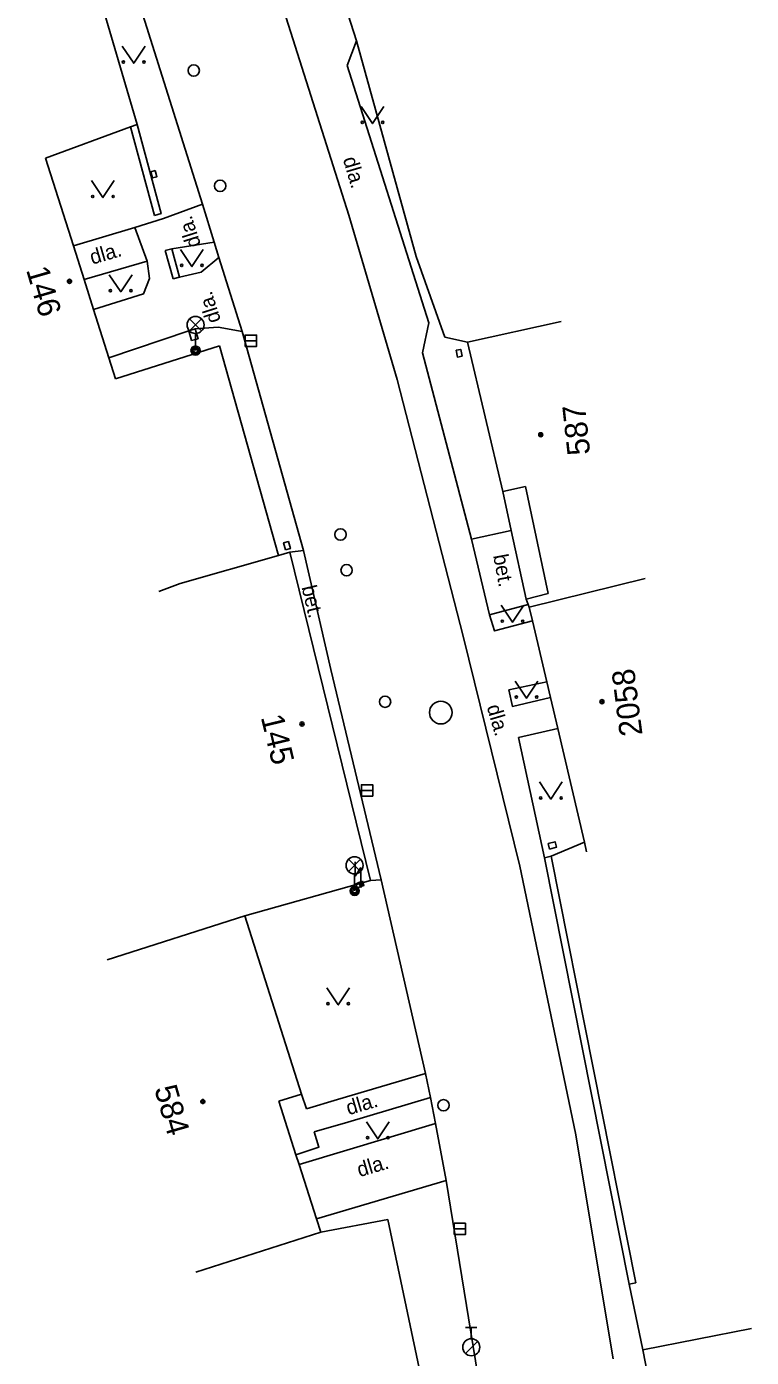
# Model space of a CAD drawing. Extents: x -539515 to -538098, y -1182060 to -1180157.
# Drawn here: x -538930.9 to -538899.1, y -1180395.2 to -1180336.7 of the extents above; entities that cross this region are included whole.
import ezdxf

# ---------------------------------------------------------------- set-up
doc = ezdxf.new("R2010")
doc.units = 0
for name, color, linetype in [('Vrstva 10', 7, 'Continuous'), ('Vrstva 11', 7, 'Continuous'), ('Vrstva 24', 7, 'Continuous'), ('Vrstva 27', 7, 'Continuous'), ('Vrstva 28', 7, 'Continuous'), ('Vrstva 33', 7, 'Continuous'), ('Vrstva 36', 7, 'Continuous'), ('Vrstva 39', 7, 'Continuous'), ('Vrstva 40', 7, 'Continuous'), ('Vrstva 47', 7, 'Continuous'), ('Vrstva 5', 7, 'Continuous'), ('Vrstva 7', 7, 'Continuous'), ('Vrstva 8', 7, 'Continuous')]:
    doc.layers.add(name, color=color, linetype=linetype)

msp = doc.modelspace()

# ---------------------------------------------------------------- linework, layer by layer
at = {"layer": 'Vrstva 10'}
for p, q in [((-538920.79, -1180332.258), (-538916.75, -1180345)), ((-538926.22, -1180334.85), (-538923.18, -1180344.52)), ((-538923.18, -1180344.52), (-538922.66, -1180346.18)), ((-538916.75, -1180345), (-538914.62, -1180352.219)), ((-538922.66, -1180346.18), (-538922.45, -1180346.86)), ((-538922.45, -1180346.86), (-538921.43, -1180350.11)), ((-538921.43, -1180350.11), (-538918.73, -1180359.74)), ((-538914.62, -1180352.219), (-538911.72, -1180363.508)), ((-538918.73, -1180359.74), (-538917.54, -1180364.969)), ((-538911.72, -1180363.508), (-538909.22, -1180373.617)), ((-538909.22, -1180373.617), (-538906.78, -1180385.367)), ((-538913.16, -1180383.79), (-538913.38, -1180382.74)), ((-538912.94, -1180384.94), (-538913.16, -1180383.79)), ((-538912.47, -1180387.44), (-538912.94, -1180384.94)), ((-538906.78, -1180385.367), (-538905.13, -1180395.289)), ((-538912.47, -1180387.44), (-538910, -1180402.59))]:
    msp.add_line(p, q, dxfattribs=at)
msp.add_lwpolyline([(-538917.54, -1180364.969), (-538915.322, -1180374.225), (-538913.38, -1180382.74)], dxfattribs=at)
at = {"layer": 'Vrstva 11'}
for p, q in [((-538916.81, -1180338.42), (-538916.41, -1180337.34)), ((-538913.23, -1180349.74), (-538916.81, -1180338.42)), ((-538923.18, -1180344.52), (-538924.89, -1180345.14)), ((-538926.15, -1180345.54), (-538924.89, -1180345.14)), ((-538928.85, -1180346.35), (-538926.15, -1180345.54)), ((-538926.15, -1180345.54), (-538925.6, -1180347.02)), ((-538922.66, -1180346.18), (-538924.52, -1180346.48)), ((-538925.6, -1180347.02), (-538928.38, -1180347.83)), ((-538913.5, -1180351.05), (-538913.23, -1180349.74)), ((-538923.779, -1180350.081), (-538927.29, -1180351.27)), ((-538911.35, -1180359.25), (-538913.5, -1180351.05)), ((-538909.605, -1180358.871), (-538911.35, -1180359.25)), ((-538918.73, -1180359.74), (-538919.33, -1180359.82)), ((-538909.28, -1180367.97), (-538907.56, -1180367.57)), ((-538908.15, -1180373.25), (-538909.28, -1180367.97)), ((-538915.79, -1180374.25), (-538915.322, -1180374.225)), ((-538918.83, -1180383.64), (-538918.61, -1180384.285)), ((-538912.94, -1180384.94), (-538918.93, -1180386.732)), ((-538912.47, -1180387.44), (-538918.167, -1180389.133))]:
    msp.add_line(p, q, dxfattribs=at)
for points in [[(-538924.18, -1180347.72), (-538923.24, -1180347.5), (-538922.45, -1180346.86)], [(-538925.6, -1180347.02), (-538925.51, -1180347.79), (-538925.77, -1180348.46), (-538927.97, -1180349.15)], [(-538923.49, -1180350), (-538922.49, -1180349.93), (-538921.43, -1180350.11)], [(-538911.35, -1180359.25), (-538910.56, -1180362.57), (-538908.859, -1180362.115)], [(-538908.67, -1180362.84), (-538910.34, -1180363.28), (-538910.56, -1180362.57)], [(-538907.88, -1180366.2), (-538909.55, -1180366.6), (-538909.71, -1180365.87), (-538908.04, -1180365.51)], [(-538913.38, -1180382.74), (-538917.24, -1180383.88), (-538918.61, -1180384.285)], [(-538913.16, -1180383.79), (-538916.79, -1180384.87), (-538918.26, -1180385.307)], [(-538919.065, -1180386.309), (-538918.06, -1180385.98), (-538918.26, -1180385.307)]]:
    msp.add_lwpolyline(points, dxfattribs=at)
at = {"layer": 'Vrstva 24'}
for p, q in [((-538916.46, -1180373.434), (-538916.46, -1180374.061)), ((-538916.46, -1180374.061), (-538916.21, -1180373.685)), ((-538916.21, -1180373.685), (-538916.21, -1180374.56)), ((-538916.319, -1180374.315), (-538916.21, -1180374.56)), ((-538916.21, -1180374.56), (-538916.099, -1180374.315))]:
    msp.add_line(p, q, dxfattribs=at)
for points in [[(-538925.26, -1180343.04), (-538925.445, -1180343.095), (-538925.365, -1180343.365), (-538925.18, -1180343.31), (-538925.26, -1180343.04)], [(-538912.03, -1180350.94), (-538911.826, -1180350.899), (-538911.766, -1180351.199), (-538911.97, -1180351.24), (-538912.03, -1180350.94)], [(-538919.521, -1180359.721), (-538919.31, -1180359.66), (-538919.4, -1180359.35), (-538919.611, -1180359.411), (-538919.521, -1180359.721)], [(-538907.917, -1180372.867), (-538907.617, -1180372.787), (-538907.68, -1180372.55), (-538907.98, -1180372.63), (-538907.917, -1180372.867)], [(-538916.149, -1180374.288), (-538916.08, -1180374.47), (-538916.37, -1180374.58), (-538916.439, -1180374.398), (-538916.149, -1180374.288)]]:
    msp.add_lwpolyline(points, dxfattribs=at)
at = {"layer": 'Vrstva 27'}
for p, q in [((-538921.3, -1180350.523), (-538920.8, -1180350.523)), ((-538916.19, -1180370.289), (-538915.69, -1180370.289)), ((-538912.12, -1180389.57), (-538911.62, -1180389.57))]:
    msp.add_line(p, q, dxfattribs=at)
for points in [[(-538921.3, -1180350.773), (-538920.8, -1180350.773), (-538920.8, -1180350.273), (-538921.3, -1180350.273)], [(-538916.19, -1180370.539), (-538915.69, -1180370.539), (-538915.69, -1180370.039), (-538916.19, -1180370.039)], [(-538912.12, -1180389.82), (-538911.62, -1180389.82), (-538911.62, -1180389.32), (-538912.12, -1180389.32)]]:
    msp.add_lwpolyline(points, close=True, dxfattribs=at)
msp.add_circle((-538912.7, -1180366.867), 0.5, dxfattribs=at)
at = {"layer": 'Vrstva 28'}
for p, q in [((-538911.61, -1180393.898), (-538911.11, -1180393.898)), ((-538911.36, -1180394.398), (-538911.36, -1180393.898)), ((-538911.618, -1180395.045), (-538911.088, -1180394.515))]:
    msp.add_line(p, q, dxfattribs=at)
for centre, radius in [((-538923.56, -1180338.641), 0.25), ((-538922.4, -1180343.711), 0.25), ((-538917.11, -1180359.04), 0.25), ((-538916.84, -1180360.61), 0.25), ((-538915.15, -1180366.391), 0.25), ((-538912.58, -1180384.133), 0.25), ((-538911.36, -1180394.773), 0.375)]:
    msp.add_circle(centre, radius, dxfattribs=at)
at = {"layer": 'Vrstva 33'}
for p, q in [((-538923.744, -1180350.091), (-538923.216, -1180349.561)), ((-538923.744, -1180349.561), (-538923.216, -1180350.091)), ((-538923.48, -1180350.2), (-538923.48, -1180350.95)), ((-538916.754, -1180373.851), (-538916.226, -1180373.321)), ((-538916.754, -1180373.321), (-538916.226, -1180373.851)), ((-538916.49, -1180373.96), (-538916.49, -1180374.71))]:
    msp.add_line(p, q, dxfattribs=at)
for centre, radius in [((-538923.48, -1180349.826), 0.375), ((-538923.48, -1180350.951), 0.2), ((-538923.48, -1180350.951), 0.145), ((-538923.48, -1180350.951), 0.0876), ((-538916.49, -1180373.586), 0.375), ((-538916.49, -1180374.711), 0.2), ((-538916.49, -1180374.711), 0.145), ((-538916.49, -1180374.711), 0.0876)]:
    msp.add_circle(centre, radius, dxfattribs=at)
at = {"layer": 'Vrstva 36'}
for points in [[(-538926.699, -1180337.571), (-538926.199, -1180338.321), (-538925.699, -1180337.571)], [(-538916.2, -1180340.22), (-538915.7, -1180340.97), (-538915.2, -1180340.22)], [(-538928.05, -1180343.48), (-538927.55, -1180344.23), (-538927.05, -1180343.48)], [(-538924.14, -1180346.51), (-538923.64, -1180347.26), (-538923.14, -1180346.51)], [(-538927.27, -1180347.62), (-538926.77, -1180348.37), (-538926.27, -1180347.62)], [(-538910.05, -1180362.15), (-538909.55, -1180362.9), (-538909.05, -1180362.15)], [(-538909.43, -1180365.49), (-538908.93, -1180366.24), (-538908.43, -1180365.49)], [(-538908.36, -1180369.92), (-538907.86, -1180370.67), (-538907.36, -1180369.92)], [(-538917.71, -1180378.97), (-538917.21, -1180379.72), (-538916.71, -1180378.97)], [(-538915.97, -1180384.86), (-538915.47, -1180385.61), (-538914.97, -1180384.86)]]:
    msp.add_lwpolyline(points, dxfattribs=at)
for centre in [(-538926.649, -1180338.271), (-538925.75, -1180338.271), (-538916.15, -1180340.92), (-538915.251, -1180340.92), (-538928, -1180344.18), (-538927.101, -1180344.18), (-538924.09, -1180347.21), (-538923.191, -1180347.21), (-538927.22, -1180348.32), (-538926.321, -1180348.32), (-538910, -1180362.85), (-538909.101, -1180362.85), (-538909.38, -1180366.19), (-538908.481, -1180366.19), (-538908.31, -1180370.62), (-538907.411, -1180370.62), (-538917.66, -1180379.67), (-538916.761, -1180379.67), (-538915.92, -1180385.56), (-538915.021, -1180385.56)]:
    msp.add_circle(centre, 0.05, dxfattribs=at)
at = {"layer": 'Vrstva 39'}
for centre, radius in [((-538929.02, -1180347.91), 0.09), ((-538929.02, -1180347.91), 0.0398), ((-538908.308, -1180354.654), 0.09), ((-538908.308, -1180354.654), 0.0398), ((-538905.62, -1180366.39), 0.09), ((-538905.62, -1180366.39), 0.0398), ((-538918.8, -1180367.37), 0.09), ((-538918.8, -1180367.37), 0.0398), ((-538923.16, -1180383.97), 0.09), ((-538923.16, -1180383.97), 0.0398)]:
    msp.add_circle(centre, radius, dxfattribs=at)
at = {"layer": 'Vrstva 5'}
for p, q in [((-538930.07, -1180342.49), (-538928.85, -1180346.35)), ((-538928.85, -1180346.35), (-538928.38, -1180347.83)), ((-538928.38, -1180347.83), (-538927.97, -1180349.15)), ((-538927.97, -1180349.15), (-538927.29, -1180351.27)), ((-538911.53, -1180350.58), (-538907.416, -1180349.675)), ((-538909.98, -1180357.15), (-538911.53, -1180350.58)), ((-538927.29, -1180351.27), (-538927, -1180352.19)), ((-538909.98, -1180357.15), (-538908.98, -1180356.93)), ((-538908.98, -1180356.93), (-538907.98, -1180361.64)), ((-538919.836, -1180359.965), (-538919.33, -1180359.82)), ((-538919.33, -1180359.82), (-538915.79, -1180374.25)), ((-538924.16, -1180361.2), (-538919.836, -1180359.965)), ((-538903.712, -1180360.979), (-538908.81, -1180362.24)), ((-538925.1, -1180361.54), (-538924.16, -1180361.2)), ((-538907.98, -1180361.64), (-538908.95, -1180361.88)), ((-538908.67, -1180362.84), (-538908.81, -1180362.24)), ((-538908.04, -1180365.51), (-538908.67, -1180362.84)), ((-538907.88, -1180366.2), (-538908.04, -1180365.51)), ((-538907.56, -1180367.57), (-538907.88, -1180366.2)), ((-538906.39, -1180372.57), (-538907.56, -1180367.57)), ((-538906.29, -1180372.99), (-538906.39, -1180372.57)), ((-538915.79, -1180374.25), (-538921.32, -1180375.81)), ((-538921.32, -1180375.81), (-538927.368, -1180377.733)), ((-538918.83, -1180383.64), (-538921.32, -1180375.81)), ((-538918.83, -1180383.64), (-538919.814, -1180383.953)), ((-538917.98, -1180389.72), (-538923.467, -1180391.465)), ((-538903.82, -1180394.891), (-538899.05, -1180393.95)), ((-538903.82, -1180394.891), (-538901.81, -1180405.031))]:
    msp.add_line(p, q, dxfattribs=at)
for points in [[(-538909.98, -1180357.15), (-538909.605, -1180358.871), (-538908.95, -1180361.88)], [(-538908.81, -1180362.24), (-538908.859, -1180362.115), (-538908.95, -1180361.88)], [(-538919.814, -1180383.953), (-538919.065, -1180386.309), (-538918.93, -1180386.732), (-538918.167, -1180389.133), (-538917.98, -1180389.72)]]:
    msp.add_lwpolyline(points, dxfattribs=at)
at = {"layer": 'Vrstva 7'}
for p, q in [((-538916.41, -1180337.34), (-538917.26, -1180334.65)), ((-538927.68, -1180335.42), (-538926.05, -1180341.01)), ((-538913.79, -1180346.82), (-538916.41, -1180337.34)), ((-538926.333, -1180341.114), (-538925.28, -1180345.008)), ((-538924.809, -1180346.559), (-538924.469, -1180347.799)), ((-538923.779, -1180350.081), (-538923.659, -1180350.511)), ((-538912.52, -1180350.36), (-538911.53, -1180350.58)), ((-538927, -1180352.19), (-538922.42, -1180350.75)), ((-538919.836, -1180359.965), (-538922.42, -1180350.75)), ((-538906.39, -1180372.57), (-538907.854, -1180373.186)), ((-538904.125, -1180391.938), (-538907.854, -1180373.186)), ((-538915.03, -1180389.15), (-538917.98, -1180389.72)), ((-538915.03, -1180389.15), (-538913.47, -1180396.53)), ((-538904.42, -1180392), (-538904.125, -1180391.938))]:
    msp.add_line(p, q, dxfattribs=at)
for points in [[(-538926.05, -1180341.01), (-538926.333, -1180341.114), (-538930.07, -1180342.49)], [(-538926.05, -1180341.01), (-538924.99, -1180344.93), (-538925.28, -1180345.008)], [(-538924.809, -1180346.559), (-538924.52, -1180346.48), (-538924.18, -1180347.72), (-538924.469, -1180347.799)], [(-538923.779, -1180350.081), (-538923.49, -1180350), (-538923.37, -1180350.43), (-538923.659, -1180350.511)], [(-538907.854, -1180373.186), (-538908.15, -1180373.25), (-538904.42, -1180392)]]:
    msp.add_lwpolyline(points, dxfattribs=at)
at = {"layer": 'Vrstva 8'}
for p, q in [((-538913.79, -1180346.82), (-538912.52, -1180350.36)), ((-538904.42, -1180392), (-538903.82, -1180394.891))]:
    msp.add_line(p, q, dxfattribs=at)

# ---------------------------------------------------------------- texts
at = {"layer": 'Vrstva 40'}
for s, rotation, p in [('dla.', 286.3652, (-538917.009, -1180342.531)), ('dla.', 107.6342, (-538923.237, -1180346.311)), ('dla.', 16.36519, (-538928.019, -1180347.179)), ('dla.', 107.6342, (-538922.357, -1180349.631)), ('bet.', 280.56598, (-538910.403, -1180359.965)), ('bet.', 283.31231, (-538918.824, -1180361.353)), ('dla.', 286.3652, (-538910.689, -1180366.611)), ('dla.', 16.36519, (-538916.755, -1180384.575)), ('dla.', 16.36519, (-538916.275, -1180387.295))]:
    msp.add_text(s, height=0.65, rotation=rotation, dxfattribs=at).set_placement(p)
at = {"layer": 'Vrstva 47'}
for s, rotation, p in [('146', 286.11675, (-538930.933, -1180347.401)), ('587', 96.29682, (-538906.127, -1180355.501)), ('2058', 97.28596, (-538903.831, -1180367.844)), ('145', 283.61681, (-538920.617, -1180367.069)), ('584', 286.1587, (-538925.302, -1180383.402))]:
    msp.add_text(s, height=1, rotation=rotation, dxfattribs=at).set_placement(p)

doc.saveas('drawing.dxf')
